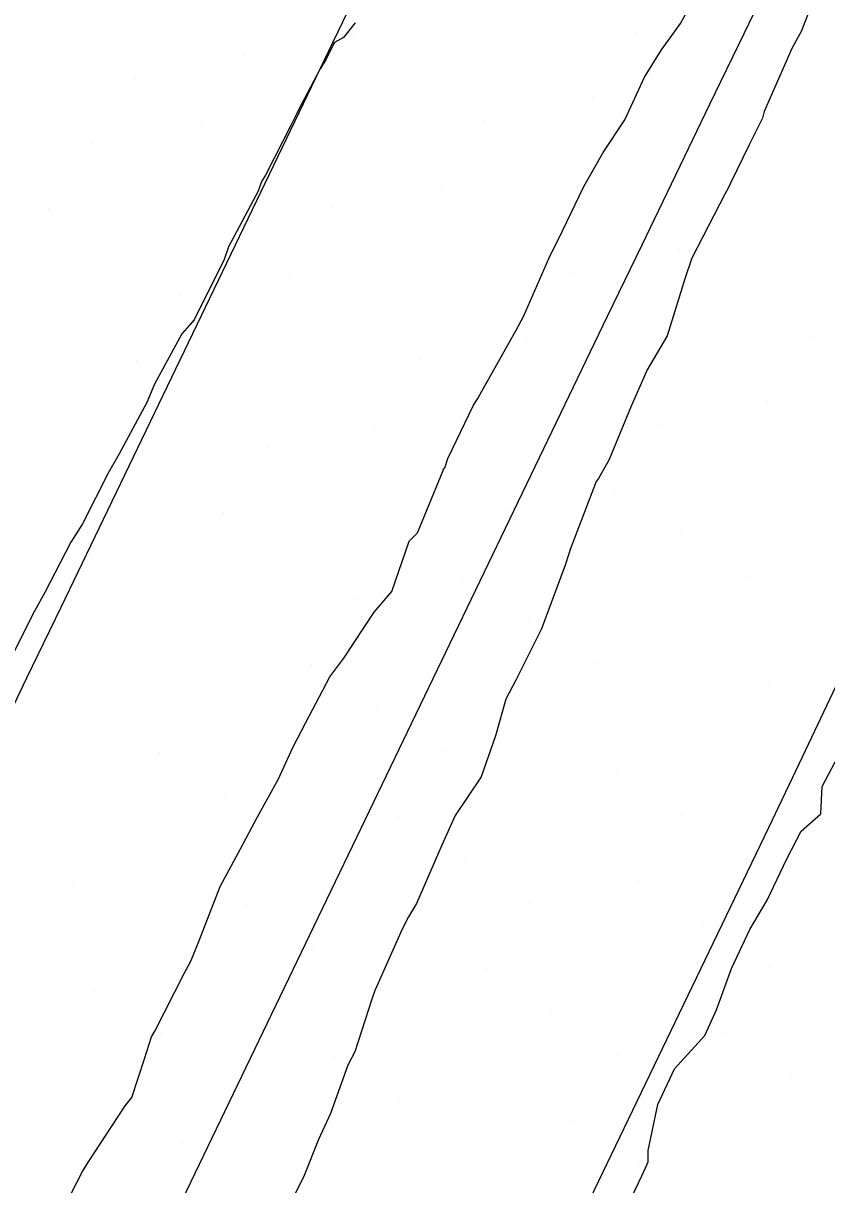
# Model space of a CAD drawing. Extents: x 2354170 to 2357230, y 866100 to 868290.
# Drawn here: x 2355441.71 to 2355467.33, y 866704.32 to 866741.34 of the extents above; entities that cross this region are included whole.
import ezdxf

# ---------------------------------------------------------------- set-up
doc = ezdxf.new("R2010")
doc.units = 0
for name, color, linetype in [('Default', 7, 'Continuous'), ('DTM Contours Minor', 7, 'Continuous'), ('Exist DTM Breakline', 7, 'Continuous'), ('Exist DTM Scan Elevation Point', 7, 'Continuous')]:
    doc.layers.add(name, color=color, linetype=linetype)

msp = doc.modelspace()

# ---------------------------------------------------------------- linework, layer by layer
at = {"layer": 'Default'}
for points in [[(2355452.295, 866741.356), (2355451.926, 866740.887), (2355451.637, 866740.73), (2355451.618, 866740.691), (2355451.357, 866740.177), (2355451.182, 866739.891), (2355450.469, 866738.537), (2355450.446, 866738.489), (2355450.249, 866738.085), (2355449.438, 866736.496), (2355449.334, 866736.33), (2355449.289, 866736.238), (2355449.2, 866735.993), (2355448.262, 866734.216), (2355448.116, 866733.809), (2355447.165, 866731.89), (2355446.767, 866731.446), (2355445.901, 866729.835), (2355445.657, 866729.256), (2355444.758, 866727.596), (2355444.428, 866727.017), (2355443.602, 866725.379), (2355443.236, 866724.801), (2355442.405, 866723.2), (2355442.072, 866722.596), (2355441.369, 866721.205)], [(2355460.465, 866702.576), (2355461.434, 866704.597), (2355461.548, 866704.857), (2355461.637, 866705.042), (2355461.632, 866705.404), (2355461.941, 866706.878), (2355462.474, 866708.006), (2355463.44, 866709.077), (2355463.82, 866709.888), (2355464.294, 866711.212), (2355464.88, 866712.458), (2355465.434, 866713.392), (2355466.053, 866714.71), (2355466.518, 866715.586), (2355467.141, 866716.145), (2355467.18, 866717.008), (2355467.603, 866717.793)]]:
    msp.add_lwpolyline(points, dxfattribs=at)
at = {"layer": 'DTM Contours Minor'}
for points in [[(2355467.178, 866742.785), (2355466.525, 866741.1), (2355466.219, 866740.539), (2355465.335, 866738.524), (2355465.285, 866738.311), (2355464.858, 866737.466), (2355464.261, 866736.246), (2355464.182, 866736.088), (2355464.081, 866735.889), (2355463.032, 866733.852), (2355462.82, 866733.223), (2355462.247, 866731.373), (2355461.6, 866730.292), (2355461.096, 866729.137), (2355460.391, 866727.432), (2355460.057, 866726.827), (2355459.984, 866726.733), (2355459.15, 866724.563), (2355459.104, 866724.433), (2355458.993, 866724.069), (2355458.234, 866722.038), (2355457.43, 866720.422), (2355457.099, 866719.791), (2355456.773, 866718.622), (2355456.31, 866717.315), (2355455.487, 866716.082), (2355455.058, 866715.146), (2355454.252, 866713.286), (2355453.994, 866712.852), (2355453.796, 866712.466), (2355452.942, 866710.55), (2355452.931, 866710.545), (2355452.817, 866710.203), (2355452.288, 866708.55), (2355452.065, 866708.133), (2355451.512, 866706.588), (2355451.129, 866705.755), (2355450.666, 866704.612), (2355450.097, 866703.44)], [(2355442.696, 866702.989), (2355443.608, 866704.735), (2355443.772, 866705.012), (2355444.963, 866706.837), (2355445.172, 866707.101), (2355445.583, 866708.331), (2355445.802, 866709.033), (2355445.909, 866709.209), (2355446.839, 866711.049), (2355447.059, 866711.445), (2355447.295, 866712.015), (2355447.99, 866713.827), (2355448.637, 866715.023), (2355449.178, 866716.039), (2355449.84, 866717.231), (2355450.321, 866718.28), (2355450.719, 866719.055), (2355451.487, 866720.506), (2355451.933, 866721.107), (2355452.899, 866722.569), (2355453.461, 866723.222), (2355454.015, 866724.829), (2355454.284, 866725.099), (2355455.104, 866727.088), (2355455.106, 866727.105), (2355455.153, 866727.164), (2355455.247, 866727.469), (2355456.07, 866729.165), (2355456.206, 866729.375), (2355456.338, 866729.618), (2355457.43, 866731.562), (2355457.659, 866731.989), (2355458.479, 866733.866), (2355458.907, 866734.722), (2355459.582, 866736.134), (2355460.203, 866737.216), (2355460.896, 866738.262), (2355461.516, 866739.626), (2355462.06, 866740.49), (2355462.672, 866741.334), (2355463.374, 866742.618)]]:
    msp.add_lwpolyline(points, dxfattribs=at)
at = {"layer": 'Exist DTM Breakline'}
for points in [[(2355446.251, 866702.721), (2355447.336, 866704.974), (2355448.42, 866707.226), (2355449.504, 866709.479), (2355450.588, 866711.732), (2355451.672, 866713.985), (2355452.756, 866716.238), (2355453.84, 866718.49), (2355454.924, 866720.743), (2355456.008, 866722.996), (2355457.092, 866725.249), (2355458.176, 866727.501), (2355459.26, 866729.754), (2355460.344, 866732.007), (2355461.432, 866734.258), (2355462.519, 866736.509), (2355463.607, 866738.76), (2355464.694, 866741.011), (2355465.781, 866743.262)], [(2355433.167, 866702.45), (2355434.246, 866704.706), (2355435.325, 866706.961), (2355436.407, 866709.214), (2355437.489, 866711.468), (2355438.572, 866713.721), (2355439.655, 866715.975), (2355440.743, 866718.226), (2355441.831, 866720.476), (2355442.919, 866722.727), (2355444.007, 866724.978), (2355445.09, 866727.231), (2355446.174, 866729.484), (2355447.257, 866731.737), (2355448.341, 866733.99), (2355449.425, 866736.243), (2355450.51, 866738.495), (2355451.595, 866740.747), (2355452.679, 866743)], [(2355467.619, 866720.208), (2355466.549, 866717.949), (2355465.47, 866715.693), (2355464.385, 866713.441), (2355463.301, 866711.189), (2355462.216, 866708.936), (2355461.132, 866706.683), (2355460.05, 866704.43), (2355458.968, 866702.176), (2355457.886, 866699.922), (2355456.804, 866697.669), (2355455.722, 866695.415), (2355454.64, 866693.161), (2355453.558, 866690.907), (2355452.474, 866688.654), (2355451.39, 866686.402), (2355450.306, 866684.149), (2355449.222, 866681.896), (2355448.142, 866679.642)]]:
    msp.add_lwpolyline(points, dxfattribs=at)
at = {"layer": 'Exist DTM Scan Elevation Point'}
for p, q in [((2355443.2, 866740.977), (2355443.2, 866740.977)), ((2355452.214, 866741.008), (2355452.214, 866741.008)), ((2355461.228, 866741.04), (2355461.228, 866741.04)), ((2355448.75, 866740.303), (2355448.75, 866740.303)), ((2355457.764, 866740.334), (2355457.764, 866740.334)), ((2355466.777, 866740.366), (2355466.777, 866740.366)), ((2355445.285, 866739.597), (2355445.285, 866739.597)), ((2355454.299, 866739.629), (2355454.299, 866739.629)), ((2355463.313, 866739.661), (2355463.313, 866739.661)), ((2355441.821, 866738.892), (2355441.821, 866738.892)), ((2355450.835, 866738.923), (2355450.835, 866738.923)), ((2355459.849, 866738.955), (2355459.849, 866738.955)), ((2355465.398, 866738.281), (2355465.398, 866738.281)), ((2355447.37, 866738.218), (2355447.37, 866738.218)), ((2355456.384, 866738.249), (2355456.384, 866738.249)), ((2355452.92, 866737.544), (2355452.92, 866737.544)), ((2355461.934, 866737.576), (2355461.934, 866737.576)), ((2355443.906, 866737.512), (2355443.906, 866737.512)), ((2355449.455, 866736.838), (2355449.455, 866736.838)), ((2355458.469, 866736.87), (2355458.469, 866736.87)), ((2355445.991, 866736.133), (2355445.991, 866736.133)), ((2355455.005, 866736.165), (2355455.005, 866736.165)), ((2355464.019, 866736.196), (2355464.019, 866736.196)), ((2355442.526, 866735.427), (2355442.526, 866735.427)), ((2355451.54, 866735.459), (2355451.54, 866735.459)), ((2355460.554, 866735.491), (2355460.554, 866735.491)), ((2355448.076, 866734.753), (2355448.076, 866734.753)), ((2355457.09, 866734.785), (2355457.09, 866734.785)), ((2355466.104, 866734.817), (2355466.104, 866734.817)), ((2355444.611, 866734.048), (2355444.611, 866734.048)), ((2355453.625, 866734.08), (2355453.625, 866734.08)), ((2355462.639, 866734.111), (2355462.639, 866734.111)), ((2355450.161, 866733.374), (2355450.161, 866733.374)), ((2355459.175, 866733.406), (2355459.175, 866733.406)), ((2355464.724, 866732.732), (2355464.724, 866732.732)), ((2355446.696, 866732.668), (2355446.696, 866732.668)), ((2355455.71, 866732.7), (2355455.71, 866732.7)), ((2355452.246, 866731.995), (2355452.246, 866731.995)), ((2355461.26, 866732.026), (2355461.26, 866732.026)), ((2355443.232, 866731.963), (2355443.232, 866731.963)), ((2355448.781, 866731.289), (2355448.781, 866731.289)), ((2355457.795, 866731.321), (2355457.795, 866731.321)), ((2355466.809, 866731.352), (2355466.809, 866731.352)), ((2355445.317, 866730.583), (2355445.317, 866730.583)), ((2355454.331, 866730.615), (2355454.331, 866730.615)), ((2355463.345, 866730.647), (2355463.345, 866730.647)), ((2355441.853, 866729.878), (2355441.853, 866729.878)), ((2355450.866, 866729.91), (2355450.866, 866729.91)), ((2355459.88, 866729.941), (2355459.88, 866729.941)), ((2355447.402, 866729.204), (2355447.402, 866729.204)), ((2355456.416, 866729.236), (2355456.416, 866729.236)), ((2355465.43, 866729.267), (2355465.43, 866729.267)), ((2355443.938, 866728.498), (2355443.938, 866728.498)), ((2355452.951, 866728.53), (2355452.951, 866728.53)), ((2355461.965, 866728.562), (2355461.965, 866728.562)), ((2355449.487, 866727.825), (2355449.487, 866727.825)), ((2355458.501, 866727.856), (2355458.501, 866727.856)), ((2355464.05, 866727.182), (2355464.05, 866727.182)), ((2355446.023, 866727.119), (2355446.023, 866727.119)), ((2355455.036, 866727.151), (2355455.036, 866727.151)), ((2355451.572, 866726.445), (2355451.572, 866726.445)), ((2355460.586, 866726.477), (2355460.586, 866726.477)), ((2355442.558, 866726.413), (2355442.558, 866726.413)), ((2355448.108, 866725.74), (2355448.108, 866725.74)), ((2355457.121, 866725.771), (2355457.121, 866725.771)), ((2355466.135, 866725.803), (2355466.135, 866725.803)), ((2355444.643, 866725.034), (2355444.643, 866725.034)), ((2355453.657, 866725.066), (2355453.657, 866725.066)), ((2355462.671, 866725.097), (2355462.671, 866725.097)), ((2355450.193, 866724.36), (2355450.193, 866724.36)), ((2355459.206, 866724.392), (2355459.206, 866724.392)), ((2355446.728, 866723.655), (2355446.728, 866723.655)), ((2355455.742, 866723.686), (2355455.742, 866723.686)), ((2355464.756, 866723.718), (2355464.756, 866723.718)), ((2355443.264, 866722.949), (2355443.264, 866722.949)), ((2355452.278, 866722.981), (2355452.278, 866722.981)), ((2355461.291, 866723.012), (2355461.291, 866723.012)), ((2355448.813, 866722.275), (2355448.813, 866722.275)), ((2355457.827, 866722.307), (2355457.827, 866722.307)), ((2355466.841, 866722.339), (2355466.841, 866722.339)), ((2355463.376, 866721.633), (2355463.376, 866721.633)), ((2355445.349, 866721.57), (2355445.349, 866721.57)), ((2355454.363, 866721.601), (2355454.363, 866721.601)), ((2355450.898, 866720.896), (2355450.898, 866720.896)), ((2355459.912, 866720.927), (2355459.912, 866720.927)), ((2355441.884, 866720.864), (2355441.884, 866720.864)), ((2355447.434, 866720.19), (2355447.434, 866720.19)), ((2355456.448, 866720.222), (2355456.448, 866720.222)), ((2355465.461, 866720.254), (2355465.461, 866720.254)), ((2355443.969, 866719.485), (2355443.969, 866719.485)), ((2355452.983, 866719.516), (2355452.983, 866719.516)), ((2355461.997, 866719.548), (2355461.997, 866719.548)), ((2355449.519, 866718.811), (2355449.519, 866718.811)), ((2355458.532, 866718.842), (2355458.532, 866718.842)), ((2355446.054, 866718.105), (2355446.054, 866718.105)), ((2355455.068, 866718.137), (2355455.068, 866718.137)), ((2355464.082, 866718.169), (2355464.082, 866718.169)), ((2355442.59, 866717.4), (2355442.59, 866717.4)), ((2355451.604, 866717.431), (2355451.604, 866717.431)), ((2355460.617, 866717.463), (2355460.617, 866717.463)), ((2355448.139, 866716.726), (2355448.139, 866716.726)), ((2355457.153, 866716.757), (2355457.153, 866716.757)), ((2355466.167, 866716.789), (2355466.167, 866716.789)), ((2355462.702, 866716.084), (2355462.702, 866716.084)), ((2355444.675, 866716.02), (2355444.675, 866716.02)), ((2355453.689, 866716.052), (2355453.689, 866716.052)), ((2355450.224, 866715.346), (2355450.224, 866715.346)), ((2355459.238, 866715.378), (2355459.238, 866715.378)), ((2355446.76, 866714.641), (2355446.76, 866714.641)), ((2355455.774, 866714.672), (2355455.774, 866714.672)), ((2355464.787, 866714.704), (2355464.787, 866714.704)), ((2355443.295, 866713.935), (2355443.295, 866713.935)), ((2355452.309, 866713.967), (2355452.309, 866713.967)), ((2355461.323, 866713.999), (2355461.323, 866713.999)), ((2355448.845, 866713.261), (2355448.845, 866713.261)), ((2355457.859, 866713.293), (2355457.859, 866713.293)), ((2355466.872, 866713.325), (2355466.872, 866713.325)), ((2355445.38, 866712.556), (2355445.38, 866712.556)), ((2355454.394, 866712.587), (2355454.394, 866712.587)), ((2355463.408, 866712.619), (2355463.408, 866712.619)), ((2355441.916, 866711.85), (2355441.916, 866711.85)), ((2355450.93, 866711.882), (2355450.93, 866711.882)), ((2355459.944, 866711.914), (2355459.944, 866711.914)), ((2355447.465, 866711.176), (2355447.465, 866711.176)), ((2355456.479, 866711.208), (2355456.479, 866711.208)), ((2355465.493, 866711.24), (2355465.493, 866711.24)), ((2355453.015, 866710.502), (2355453.015, 866710.502)), ((2355462.029, 866710.534), (2355462.029, 866710.534)), ((2355444.001, 866710.471), (2355444.001, 866710.471)), ((2355449.55, 866709.797), (2355449.55, 866709.797)), ((2355458.564, 866709.829), (2355458.564, 866709.829)), ((2355446.086, 866709.091), (2355446.086, 866709.091)), ((2355455.1, 866709.123), (2355455.1, 866709.123)), ((2355464.114, 866709.155), (2355464.114, 866709.155)), ((2355442.622, 866708.386), (2355442.622, 866708.386)), ((2355451.635, 866708.417), (2355451.635, 866708.417)), ((2355460.649, 866708.449), (2355460.649, 866708.449)), ((2355448.171, 866707.712), (2355448.171, 866707.712)), ((2355457.185, 866707.744), (2355457.185, 866707.744)), ((2355466.199, 866707.775), (2355466.199, 866707.775)), ((2355444.706, 866707.006), (2355444.706, 866707.006)), ((2355453.72, 866707.038), (2355453.72, 866707.038)), ((2355462.734, 866707.07), (2355462.734, 866707.07)), ((2355450.256, 866706.332), (2355450.256, 866706.332)), ((2355459.27, 866706.364), (2355459.27, 866706.364)), ((2355464.819, 866705.69), (2355464.819, 866705.69)), ((2355446.791, 866705.627), (2355446.791, 866705.627)), ((2355455.805, 866705.659), (2355455.805, 866705.659)), ((2355452.341, 866704.953), (2355452.341, 866704.953)), ((2355461.355, 866704.985), (2355461.355, 866704.985)), ((2355443.327, 866704.921), (2355443.327, 866704.921))]:
    msp.add_line(p, q, dxfattribs=at)

doc.saveas('drawing.dxf')
